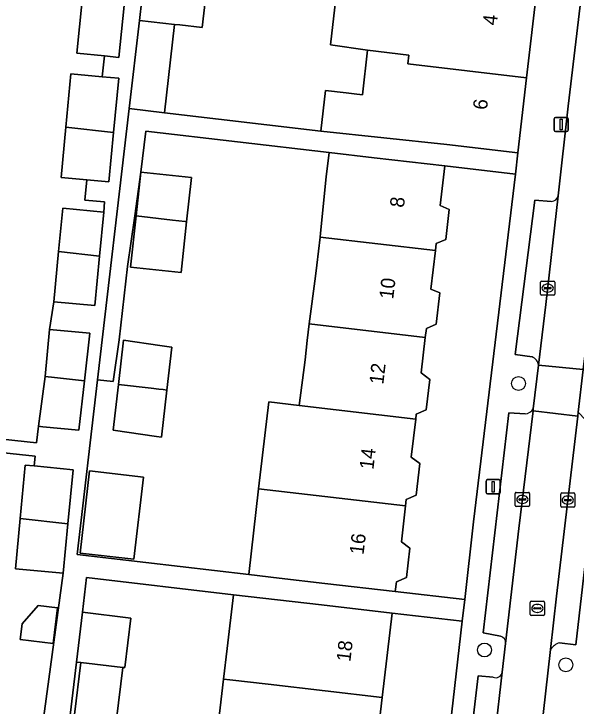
# Model space of a CAD drawing. Extents: x 161692 to 162379, y 380760 to 381678.
# Drawn here: x 162049.01 to 162088.63, y 381067.55 to 381116.36 of the extents above; entities that cross this region are included whole.
import ezdxf

# ---------------------------------------------------------------- set-up
doc = ezdxf.new("R2010")
doc.units = 0
for name, color, linetype in [('IMGEO_Boom', 7, 'Continuous'), ('IMGEO_Erf', 7, 'Continuous'), ('IMGEO_Kolk', 7, 'Continuous'), ('IMGEO_Lichtmast', 7, 'Continuous'), ('IMGEO_Pand', 7, 'Continuous'), ('IMGEO_Pand_nummerreeks', 7, 'Continuous'), ('IMGEO_Parkeervlak_open', 7, 'Continuous'), ('IMGEO_Rijbaan_lokaal_open', 7, 'Continuous'), ('IMGEO_Rioolput', 7, 'Continuous'), ('IMGEO_Voetpad_open', 7, 'Continuous')]:
    doc.layers.add(name, color=color, linetype=linetype)

msp = doc.modelspace()

# ---------------------------------------------------------------- linework, layer by layer
at = {"layer": 'IMGEO_Boom'}
for centre in [(162084.572, 381090.296), (162082.171, 381071.505), (162087.901, 381070.454)]:
    msp.add_circle(centre, 0.489, dxfattribs=at)
at = {"layer": 'IMGEO_Erf'}
for points in [[(162071.626, 381116.817), (162071.999, 381120.044), (162062.93, 381121.074), (162062.285, 381115.393), (162060.717, 381115.571), (162060.343, 381115.613), (162059.635, 381109.38), (162070.638, 381108.096), (162070.968, 381110.95), (162072.43, 381110.781), (162072.997, 381110.716), (162073.567, 381110.65), (162073.93, 381113.796), (162071.319, 381114.164)], [(162069.69, 381093.324), (162069.826, 381094.494), (162070.277, 381097.87), (162070.365, 381098.634), (162070.593, 381100.602), (162070.625, 381100.883), (162071.02, 381104.853), (162071.22, 381106.584), (162058.308, 381108.09), (162057.971, 381105.197), (162057.531, 381102.119), (162057.019, 381098.532), (162056.424, 381093.384), (162056.001, 381090.424), (162054.9, 381090.552), (162053.463, 381078.234), (162065.561, 381076.823), (162066.26, 381082.873), (162066.968, 381088.995), (162069.106, 381088.746), (162069.532, 381091.957)], [(162084.352, 381105.057), (162079.375, 381105.641), (162079.051, 381102.84), (162079.684, 381102.572), (162079.438, 381100.446), (162078.772, 381100.158), (162078.714, 381099.659), (162078.399, 381096.936), (162079.034, 381096.696), (162078.778, 381094.48), (162078.077, 381094.176), (162078.004, 381093.545), (162077.714, 381091.04), (162078.324, 381090.587), (162078.075, 381088.434), (162077.364, 381088.126), (162077.325, 381087.789), (162077.014, 381085.096), (162077.615, 381084.649), (162077.358, 381082.427), (162076.662, 381082.126), (162076.609, 381081.671), (162076.316, 381079.14), (162076.923, 381078.689), (162076.684, 381076.619), (162075.967, 381076.309), (162075.888, 381075.628), (162080.783, 381075.07), (162081.406, 381080.534)], [(162057.971, 381105.197), (162061.527, 381104.806), (162061.185, 381101.694), (162060.791, 381098.11), (162057.234, 381098.501), (162057.631, 381102.107)], [(162059.79, 381089.831), (162059.405, 381086.507), (162059.061, 381086.556), (162056.004, 381086.993), (162056.378, 381090.228), (162056.738, 381093.339), (162059.304, 381092.972), (162059.964, 381092.878), (162060.139, 381092.853)], [(162057.47, 381077.905), (162053.683, 381078.343), (162054.352, 381084.13), (162058.139, 381083.693)], [(162049.6, 381073.354), (162050.717, 381074.645), (162052.084, 381074.481), (162051.782, 381071.963), (162049.467, 381072.241)], [(162080.609, 381073.546), (162075.662, 381074.11), (162074.971, 381068.157), (162074.286, 381062.248), (162073.553, 381055.932), (162072.861, 381049.968), (162072.152, 381043.851), (162071.457, 381037.862), (162070.763, 381031.876), (162070.054, 381025.763), (162069.35, 381019.701), (162068.647, 381013.639), (162067.944, 381007.577), (162067.241, 381001.515), (162067.065, 381000), (162066.52, 380995.302), (162065.805, 380989.139), (162065.115, 380983.188), (162069.905, 380982.626), (162072.098, 381000), (162073.358, 381009.985)]]:
    msp.add_lwpolyline(points, close=True, dxfattribs=at)
for points in [[(162044.049, 381086.807), (162050.613, 381086.117), (162050.746, 381087.277), (162051.222, 381090.794), (162051.535, 381094.101), (162051.83, 381096.058), (162052.165, 381099.591), (162052.456, 381102.655), (162055.344, 381102.381), (162055.411, 381103.091), (162054.008, 381103.224), (162054.144, 381104.658), (162052.343, 381104.828), (162052.679, 381108.371), (162053.035, 381112.134), (162055.241, 381111.925), (162055.393, 381113.393), (162053.444, 381113.595), (162053.825, 381117.289)], [(162047.88, 381066.692), (162051.049, 381066.332), (162052.495, 381076.912), (162049.123, 381077.231), (162049.459, 381080.773), (162049.815, 381084.537), (162050.441, 381084.478), (162050.514, 381085.174), (162039.467, 381086.335)], [(162063.443, 381066.409), (162063.796, 381069.451), (162064.045, 381071.599), (162064.487, 381075.404), (162054.138, 381076.611), (162053.853, 381074.167), (162057.252, 381073.759), (162056.833, 381070.261), (162056.69, 381070.278), (162056.251, 381066.618)], [(162053.286, 381066.962), (162053.726, 381070.622), (162053.432, 381070.656), (162052.723, 381064.749)]]:
    msp.add_lwpolyline(points, dxfattribs=at)
at = {"layer": 'IMGEO_Kolk'}
for p, q in [((162086.123, 381096.592), (162086.123, 381097.444)), ((162086.198, 381097.518), (162087.05, 381097.518)), ((162086.611, 381097.298), (162086.636, 381097.298)), ((162087.124, 381097.444), (162087.124, 381096.592)), ((162086.382, 381097.012), (162086.382, 381097.024)), ((162086.82, 381096.975), (162086.422, 381096.975)), ((162086.425, 381097.061), (162086.823, 381097.061)), ((162086.866, 381097.024), (162086.866, 381097.012)), ((162087.05, 381096.518), (162086.198, 381096.518)), ((162086.634, 381096.738), (162086.609, 381096.738)), ((162084.415, 381082.619), (162085.267, 381082.619)), ((162084.34, 381081.693), (162084.34, 381082.545)), ((162084.599, 381082.113), (162084.599, 381082.125)), ((162084.642, 381082.162), (162085.04, 381082.162)), ((162084.828, 381082.399), (162084.853, 381082.399)), ((162085.083, 381082.125), (162085.083, 381082.113)), ((162085.341, 381082.545), (162085.341, 381081.693)), ((162087.542, 381081.648), (162087.542, 381082.5)), ((162087.617, 381082.574), (162088.469, 381082.574)), ((162087.844, 381082.117), (162088.242, 381082.117)), ((162088.03, 381082.354), (162088.055, 381082.354)), ((162088.543, 381082.5), (162088.543, 381081.648)), ((162085.037, 381082.076), (162084.639, 381082.076)), ((162084.851, 381081.839), (162084.826, 381081.839)), ((162087.801, 381082.068), (162087.801, 381082.08)), ((162088.239, 381082.031), (162087.841, 381082.031)), ((162088.053, 381081.794), (162088.028, 381081.794)), ((162088.285, 381082.08), (162088.285, 381082.068)), ((162085.267, 381081.619), (162084.415, 381081.619)), ((162088.469, 381081.574), (162087.617, 381081.574))]:
    msp.add_line(p, q, dxfattribs=at)
for points in [[(162086.123, 381096.592), (162086.123, 381097.444)], [(162086.198, 381097.518), (162087.05, 381097.518)], [(162087.124, 381097.444), (162087.124, 381096.592)], [(162087.05, 381096.518), (162086.198, 381096.518)], [(162084.415, 381082.619), (162085.267, 381082.619)], [(162084.34, 381081.693), (162084.34, 381082.545)], [(162085.341, 381082.545), (162085.341, 381081.693)], [(162087.542, 381081.648), (162087.542, 381082.5)], [(162087.617, 381082.574), (162088.469, 381082.574)], [(162088.543, 381082.5), (162088.543, 381081.648)], [(162085.267, 381081.619), (162084.415, 381081.619)], [(162088.469, 381081.574), (162087.617, 381081.574)]]:
    msp.add_lwpolyline(points, dxfattribs=at)
for centre, radius, start, end in [((162086.2, 381097.442), 0.0765, 91.552, 178.448), ((162086.2, 381097.442), 0.0765, 91.552, 178.448), ((162087.048, 381097.442), 0.0765, 1.552, 88.448), ((162087.048, 381097.442), 0.0765, 1.552, 88.448), ((162086.422, 381097.021), 0.0403, 85.8775, 175.7526), ((162086.419, 381097.011), 0.0366, 178.938, 274.7102), ((162086.823, 381097.018), 0.043, 264.8664, 352.4533), ((162086.827, 381097.023), 0.0386, 1.7309, 96.639), ((162086.2, 381096.594), 0.0765, 181.552, 268.448), ((162086.2, 381096.594), 0.0765, 181.552, 268.448), ((162087.048, 381096.594), 0.0765, 271.552, 358.448), ((162087.048, 381096.594), 0.0765, 271.552, 358.448), ((162084.417, 381082.543), 0.0765, 91.552, 178.448), ((162084.417, 381082.543), 0.0765, 91.552, 178.448), ((162085.265, 381082.543), 0.0765, 1.552, 88.448), ((162085.265, 381082.543), 0.0765, 1.552, 88.448), ((162084.639, 381082.122), 0.0403, 85.8775, 175.7526), ((162085.044, 381082.124), 0.0386, 1.7309, 96.639), ((162087.619, 381082.498), 0.0765, 91.552, 178.448), ((162087.619, 381082.498), 0.0765, 91.552, 178.448), ((162087.841, 381082.077), 0.0403, 85.8775, 175.7526), ((162088.246, 381082.079), 0.0386, 1.7309, 96.639), ((162088.467, 381082.498), 0.0765, 1.552, 88.448), ((162088.467, 381082.498), 0.0765, 1.552, 88.448), ((162084.417, 381081.695), 0.0765, 181.552, 268.448), ((162084.417, 381081.695), 0.0765, 181.552, 268.448), ((162084.636, 381082.112), 0.0366, 178.938, 274.7102), ((162085.04, 381082.119), 0.043, 264.8664, 352.4533), ((162085.265, 381081.695), 0.0765, 271.552, 358.448), ((162085.265, 381081.695), 0.0765, 271.552, 358.448), ((162087.619, 381081.65), 0.0765, 181.552, 268.448), ((162087.619, 381081.65), 0.0765, 181.552, 268.448), ((162087.838, 381082.067), 0.0366, 178.938, 274.7102), ((162088.242, 381082.074), 0.043, 264.8664, 352.4533), ((162088.467, 381081.65), 0.0765, 271.552, 358.448), ((162088.467, 381081.65), 0.0765, 271.552, 358.448)]:
    msp.add_arc(centre, radius, start, end, dxfattribs=at)
for centre, major_axis, ratio, start_param, end_param in [((162086.61, 381097.018), (-0.387, 0.002), 0.722429, 4.712389, 7.853982), ((162086.635, 381097.018), (-0.39, 0.002), 0.717154, 1.570796, 4.712389), ((162084.827, 381082.119), (-0.387, 0.002), 0.722429, 4.712389, 7.853982), ((162084.852, 381082.119), (-0.39, 0.002), 0.717154, 1.570796, 4.712389), ((162088.029, 381082.074), (-0.387, 0.002), 0.722429, 4.712389, 7.853982), ((162088.054, 381082.074), (-0.39, 0.002), 0.717154, 1.570796, 4.712389)]:
    msp.add_ellipse(centre, major_axis=major_axis, ratio=ratio, start_param=start_param, end_param=end_param, dxfattribs=at)
at = {"layer": 'IMGEO_Lichtmast'}
for p, q in [((162087.183, 381109.058), (162087.973, 381109.058)), ((162087.973, 381109.058), (162087.183, 381109.058)), ((162087.083, 381108.158), (162087.083, 381108.958)), ((162087.083, 381108.958), (162087.083, 381108.158)), ((162088.073, 381108.958), (162088.073, 381108.158)), ((162088.073, 381108.158), (162088.073, 381108.958)), ((162087.973, 381108.058), (162087.183, 381108.058)), ((162087.183, 381108.058), (162087.973, 381108.058)), ((162082.282, 381082.616), (162082.282, 381083.416)), ((162082.282, 381083.416), (162082.282, 381082.616)), ((162082.382, 381083.516), (162083.172, 381083.516)), ((162083.172, 381083.516), (162082.382, 381083.516)), ((162083.272, 381083.416), (162083.272, 381082.616)), ((162083.272, 381082.616), (162083.272, 381083.416)), ((162083.172, 381082.516), (162082.382, 381082.516)), ((162082.382, 381082.516), (162083.172, 381082.516))]:
    msp.add_line(p, q, dxfattribs=at)
for points in [[(162087.503, 381108.933), (162087.653, 381108.933), (162087.653, 381108.183), (162087.503, 381108.183), (162087.503, 381108.933)], [(162082.702, 381083.391), (162082.852, 381083.391), (162082.852, 381082.641), (162082.702, 381082.641), (162082.702, 381083.391)]]:
    msp.add_lwpolyline(points, dxfattribs=at)
for centre, start, end in [((162087.183, 381108.958), 90, 180), ((162087.183, 381108.958), 90, 180), ((162087.973, 381108.958), 0, 90), ((162087.973, 381108.958), 360, 90), ((162087.183, 381108.158), 180, 270), ((162087.183, 381108.158), 180, 270), ((162087.973, 381108.158), 270, 0), ((162087.973, 381108.158), 270, 0), ((162082.382, 381083.416), 90, 180), ((162082.382, 381083.416), 90, 180), ((162083.172, 381083.416), 0, 90), ((162083.172, 381083.416), 360, 90), ((162082.382, 381082.616), 180, 270), ((162082.382, 381082.616), 180, 270), ((162083.172, 381082.616), 270, 0), ((162083.172, 381082.616), 270, 0)]:
    msp.add_arc(centre, 0.1, start, end, dxfattribs=at)
at = {"layer": 'IMGEO_Pand'}
for points in [[(162062.93, 381121.074), (162062.958, 381121.321), (162061.587, 381121.477), (162058.529, 381121.824), (162058.518, 381121.729), (162057.856, 381115.896), (162060.343, 381115.613), (162060.717, 381115.571), (162062.285, 381115.393)], [(162085.911, 381118.471), (162080.945, 381119.046), (162077.026, 381119.479), (162071.999, 381120.044), (162071.626, 381116.817), (162071.319, 381114.164), (162073.93, 381113.796), (162076.851, 381113.452), (162076.78, 381112.842), (162085.144, 381111.839)], [(162056.781, 381116.953), (162053.825, 381117.289), (162053.444, 381113.595), (162055.393, 381113.393), (162056.403, 381113.289)], [(162060.343, 381115.613), (162057.856, 381115.896), (162057.13, 381109.672), (162059.635, 381109.38)], [(162085.144, 381111.839), (162076.78, 381112.842), (162076.851, 381113.452), (162073.93, 381113.796), (162073.567, 381110.65), (162072.997, 381110.716), (162072.43, 381110.781), (162070.968, 381110.95), (162070.638, 381108.096), (162079.519, 381107.142), (162084.533, 381106.562)], [(162056.406, 381111.815), (162055.241, 381111.925), (162053.035, 381112.134), (162052.679, 381108.371), (162056.044, 381107.989)], [(162056.044, 381107.989), (162052.679, 381108.371), (162052.343, 381104.828), (162054.144, 381104.658), (162055.715, 381104.509)], [(162070.593, 381100.602), (162078.714, 381099.659), (162078.772, 381100.158), (162079.438, 381100.446), (162079.684, 381102.572), (162079.051, 381102.84), (162079.375, 381105.641), (162074.409, 381106.215), (162071.22, 381106.584), (162071.02, 381104.853), (162070.625, 381100.883)], [(162057.971, 381105.197), (162057.631, 381102.107), (162060.189, 381101.81), (162061.084, 381101.706), (162061.185, 381101.694), (162061.527, 381104.806)], [(162055.344, 381102.381), (162052.456, 381102.655), (162052.165, 381099.591), (162055.049, 381099.264)], [(162061.185, 381101.694), (162061.084, 381101.706), (162060.189, 381101.81), (162057.631, 381102.107), (162057.234, 381098.501), (162060.791, 381098.11)], [(162078.714, 381099.659), (162070.593, 381100.602), (162070.365, 381098.634), (162070.277, 381097.87), (162069.826, 381094.494), (162078.004, 381093.545), (162078.077, 381094.176), (162078.778, 381094.48), (162079.034, 381096.696), (162078.399, 381096.936)], [(162055.049, 381099.264), (162052.165, 381099.591), (162051.83, 381096.058), (162054.72, 381095.785)], [(162078.004, 381093.545), (162069.826, 381094.494), (162069.69, 381093.324), (162069.532, 381091.957), (162069.106, 381088.746), (162077.325, 381087.789), (162077.364, 381088.126), (162078.075, 381088.434), (162078.324, 381090.587), (162077.714, 381091.04)], [(162051.535, 381094.101), (162051.222, 381090.794), (162051.87, 381090.72), (162053.981, 381090.48), (162054.369, 381093.833)], [(162056.378, 381090.228), (162058.685, 381089.96), (162059.224, 381089.897), (162059.533, 381089.861), (162059.79, 381089.831), (162060.139, 381092.853), (162059.964, 381092.878), (162059.304, 381092.972), (162056.738, 381093.339)], [(162053.981, 381090.48), (162051.87, 381090.72), (162051.222, 381090.794), (162050.746, 381087.277), (162050.887, 381087.263), (162051.057, 381087.247), (162053.58, 381087.008)], [(162059.79, 381089.831), (162059.533, 381089.861), (162059.224, 381089.897), (162058.685, 381089.96), (162056.378, 381090.228), (162056.004, 381086.993), (162059.061, 381086.556), (162059.405, 381086.507)], [(162077.325, 381087.789), (162069.106, 381088.746), (162066.968, 381088.995), (162066.26, 381082.873), (162076.609, 381081.671), (162076.662, 381082.126), (162077.358, 381082.427), (162077.615, 381084.649), (162077.014, 381085.096)], [(162053.186, 381084.218), (162050.441, 381084.478), (162049.815, 381084.537), (162049.459, 381080.773), (162052.824, 381080.391)], [(162053.683, 381078.343), (162057.47, 381077.905), (162058.139, 381083.693), (162054.352, 381084.13)], [(162076.609, 381081.671), (162066.26, 381082.873), (162065.561, 381076.823), (162067.703, 381076.575), (162070.922, 381076.203), (162075.888, 381075.628), (162075.967, 381076.309), (162076.684, 381076.619), (162076.923, 381078.689), (162076.316, 381079.14)], [(162052.824, 381080.391), (162049.459, 381080.773), (162049.123, 381077.231), (162052.495, 381076.912)], [(162075.662, 381074.11), (162070.696, 381074.685), (162064.487, 381075.404), (162064.045, 381071.599), (162063.796, 381069.451), (162064.23, 381069.403), (162066.938, 381069.089), (162074.971, 381068.157)], [(162049.467, 381072.241), (162051.782, 381071.963), (162052.084, 381074.481), (162050.717, 381074.645), (162049.6, 381073.354)], [(162057.252, 381073.759), (162053.853, 381074.167), (162053.432, 381070.656), (162053.726, 381070.622), (162056.69, 381070.278), (162056.833, 381070.261)], [(162056.69, 381070.278), (162053.726, 381070.622), (162053.286, 381066.962), (162056.251, 381066.618)], [(162074.971, 381068.157), (162066.938, 381069.089), (162064.23, 381069.403), (162063.796, 381069.451), (162063.443, 381066.409), (162063.878, 381066.358), (162066.588, 381066.044), (162066.258, 381063.179), (162074.286, 381062.248)]]:
    msp.add_lwpolyline(points, close=True, dxfattribs=at)
at = {"layer": 'IMGEO_Parkeervlak_open'}
for points in [[(162086.882, 381103.136), (162085.714, 381103.221), (162084.329, 381092.338), (162085.522, 381092.177)], [(162085.982, 381091.591), (162086.495, 381095.852), (162087.354, 381103.53)], [(162083.663, 381071.972), (162084.595, 381080.059), (162085.596, 381088.378), (162085.612, 381088.513)], [(162085.041, 381088.152), (162083.886, 381088.224), (162082.072, 381072.719), (162083.291, 381072.469)], [(162087.456, 381072.013), (162088.612, 381071.877), (162090.425, 381087.623), (162089.282, 381087.721), (162088.771, 381088.276), (162088.739, 381088.001), (162087.247, 381075.305), (162086.824, 381071.549)], [(162080.81, 381047.325), (162081.438, 381052.634), (162083.429, 381069.944)], [(162082.78, 381069.599), (162081.727, 381069.672), (162079.172, 381047.869), (162080.417, 381047.758)]]:
    msp.add_lwpolyline(points, dxfattribs=at)
for centre, radius, start, end in [((162086.888, 381103.609), 0.473, 269.3018, 350.4048), ((162085.235, 381091.478), 0.755, 8.5838, 67.6788), ((162084.983, 381088.876), 0.726, 274.5726, 330.0315), ((162083.211, 381072.022), 0.455, 353.741, 79.888), ((162087.907, 381070.737), 1.354, 109.4513, 143.1192), ((162082.982, 381070.002), 0.451, 243.3378, 352.6513)]:
    msp.add_arc(centre, radius, start, end, dxfattribs=at)
at = {"layer": 'IMGEO_Rijbaan_lokaal_open'}
msp.add_lwpolyline([(162091.718, 381141.095), (162091.675, 381140.712), (162090.897, 381133.818), (162089.66, 381123.283), (162089.144, 381118.949), (162088.062, 381109.853), (162087.354, 381103.53), (162086.495, 381095.852), (162085.982, 381091.591), (162089.124, 381091.282), (162089.351, 381093.214), (162091.375, 381110.553), (162091.779, 381113.963), (162092.199, 381117.505), (162092.711, 381121.831), (162092.825, 381122.794), (162092.948, 381123.832), (162094.991, 381140.718)], dxfattribs=at)
for points in [[(162088.771, 381088.276), (162089.124, 381091.282), (162085.982, 381091.591), (162085.612, 381088.513), (162085.596, 381088.378), (162088.739, 381088.001)], [(162081.92, 381028.524), (162085.16, 381056.755), (162086.824, 381071.549), (162087.247, 381075.305), (162088.739, 381088.001), (162085.596, 381088.378), (162084.595, 381080.059), (162083.663, 381071.972), (162083.429, 381069.944), (162081.438, 381052.634), (162080.81, 381047.325), (162080.597, 381045.518), (162079.774, 381038.563), (162078.639, 381028.879)]]:
    msp.add_lwpolyline(points, close=True, dxfattribs=at)
at = {"layer": 'IMGEO_Rioolput'}
for p, q in [((162085.398, 381074.012), (162085.398, 381074.864)), ((162085.473, 381074.938), (162086.325, 381074.938)), ((162086.399, 381074.864), (162086.399, 381074.012)), ((162085.657, 381074.432), (162085.657, 381074.444)), ((162086.095, 381074.395), (162085.697, 381074.395)), ((162085.7, 381074.481), (162086.098, 381074.481)), ((162085.886, 381074.718), (162085.911, 381074.718)), ((162086.141, 381074.444), (162086.141, 381074.432)), ((162086.325, 381073.938), (162085.473, 381073.938)), ((162085.909, 381074.158), (162085.884, 381074.158))]:
    msp.add_line(p, q, dxfattribs=at)
for points in [[(162085.398, 381074.012), (162085.398, 381074.864)], [(162085.473, 381074.938), (162086.325, 381074.938)], [(162086.399, 381074.864), (162086.399, 381074.012)], [(162086.325, 381073.938), (162085.473, 381073.938)]]:
    msp.add_lwpolyline(points, dxfattribs=at)
for centre, radius, start, end in [((162085.475, 381074.862), 0.0765, 91.552, 178.448), ((162085.475, 381074.862), 0.0765, 91.552, 178.448), ((162086.323, 381074.862), 0.0765, 1.552, 88.448), ((162086.323, 381074.862), 0.0765, 1.552, 88.448), ((162085.697, 381074.441), 0.0403, 85.8775, 175.7526), ((162085.694, 381074.431), 0.0366, 178.938, 274.7102), ((162086.098, 381074.438), 0.043, 264.8664, 352.4533), ((162086.102, 381074.443), 0.0386, 1.7309, 96.639), ((162085.475, 381074.014), 0.0765, 181.552, 268.448), ((162085.475, 381074.014), 0.0765, 181.552, 268.448), ((162086.323, 381074.014), 0.0765, 271.552, 358.448), ((162086.323, 381074.014), 0.0765, 271.552, 358.448)]:
    msp.add_arc(centre, radius, start, end, dxfattribs=at)
for centre, major_axis, ratio, start_param, end_param in [((162085.885, 381074.438), (-0.387, 0.002), 0.722429, 4.712389, 7.853982), ((162085.91, 381074.438), (-0.39, 0.002), 0.717154, 1.570796, 4.712389)]:
    msp.add_ellipse(centre, major_axis=major_axis, ratio=ratio, start_param=start_param, end_param=end_param, dxfattribs=at)
at = {"layer": 'IMGEO_Voetpad_open'}
for points in [[(162091.779, 381143.228), (162088.76, 381143.274), (162087.113, 381128.778), (162086.463, 381123.177), (162086.034, 381119.469), (162085.911, 381118.471), (162085.144, 381111.839), (162084.533, 381106.562), (162084.352, 381105.057), (162081.406, 381080.534), (162080.783, 381075.07), (162080.609, 381073.546), (162073.358, 381009.985), (162072.098, 381000), (162069.905, 380982.626), (162069.864, 380982.299), (162069.64, 380980.521), (162068.692, 380973.013), (162065.061, 380951.346)], [(162087.354, 381103.53), (162088.062, 381109.853), (162089.144, 381118.949), (162088.648, 381119.009), (162089.161, 381123.322), (162089.66, 381123.283)], [(162092.825, 381122.794), (162092.711, 381121.831), (162093.207, 381121.77), (162092.695, 381117.444), (162092.199, 381117.505), (162091.779, 381113.963), (162092.255, 381113.359), (162093.423, 381113.312), (162090.97, 381091.636), (162089.687, 381091.746), (162089.124, 381091.282), (162088.771, 381088.276), (162089.282, 381087.721), (162090.425, 381087.623), (162088.612, 381071.877), (162087.456, 381072.013)], [(162052.723, 381064.749), (162053.432, 381070.656), (162053.853, 381074.167), (162054.138, 381076.611), (162064.487, 381075.404), (162070.696, 381074.685), (162075.662, 381074.11), (162080.609, 381073.546), (162080.783, 381075.07), (162075.888, 381075.628), (162070.922, 381076.203), (162067.703, 381076.575), (162065.561, 381076.823), (162053.463, 381078.234), (162054.9, 381090.552), (162057.13, 381109.672), (162057.856, 381115.896), (162058.518, 381121.729)], [(162056.781, 381116.953), (162056.403, 381113.289), (162055.393, 381113.393), (162055.241, 381111.925), (162056.406, 381111.815), (162056.044, 381107.989), (162055.715, 381104.509), (162054.144, 381104.658), (162054.008, 381103.224), (162055.411, 381103.091), (162055.344, 381102.381), (162055.049, 381099.264), (162054.72, 381095.785), (162051.83, 381096.058), (162051.535, 381094.101), (162054.369, 381093.833), (162053.981, 381090.48), (162053.58, 381087.008), (162051.057, 381087.247), (162050.887, 381087.263), (162050.746, 381087.277), (162050.613, 381086.117), (162044.049, 381086.807)], [(162085.522, 381092.177), (162084.329, 381092.338), (162085.714, 381103.221), (162086.882, 381103.136)], [(162085.612, 381088.513), (162085.982, 381091.591)], [(162083.291, 381072.469), (162082.072, 381072.719), (162083.886, 381088.224), (162085.041, 381088.152)], [(162039.467, 381086.335), (162050.514, 381085.174), (162050.441, 381084.478), (162053.186, 381084.218), (162052.824, 381080.391), (162052.495, 381076.912), (162051.049, 381066.332), (162050.651, 381062.831), (162050.369, 381060.348), (162050.035, 381057.4), (162050.079, 381057.396), (162049.749, 381053.975), (162049.543, 381051.839), (162049.406, 381051.855), (162049.046, 381048.684), (162049.418, 381048.642), (162049.011, 381045.054)], [(162083.429, 381069.944), (162083.663, 381071.972)], [(162086.824, 381071.549), (162085.16, 381056.755), (162081.92, 381028.524), (162081.562, 381025.405), (162081.535, 381025.173), (162081.992, 381024.724), (162083.186, 381024.576), (162080.413, 381000), (162080.067, 380997.004), (162078.879, 380997.149)], [(162080.417, 381047.758), (162079.172, 381047.869), (162081.727, 381069.672), (162082.78, 381069.599)]]:
    msp.add_lwpolyline(points, dxfattribs=at)
msp.add_lwpolyline([(162084.533, 381106.562), (162079.519, 381107.142), (162070.638, 381108.096), (162059.635, 381109.38), (162057.13, 381109.672), (162054.9, 381090.552), (162056.001, 381090.424), (162056.424, 381093.384), (162057.019, 381098.532), (162057.531, 381102.119), (162057.971, 381105.197), (162058.308, 381108.09), (162071.22, 381106.584), (162074.409, 381106.215), (162079.375, 381105.641), (162084.352, 381105.057)], close=True, dxfattribs=at)
for centre, radius, start, end in [((162086.888, 381103.609), 0.473, 269.3018, 350.4048), ((162085.235, 381091.478), 0.755, 8.5838, 67.6788), ((162084.983, 381088.876), 0.726, 274.5726, 330.0315), ((162083.211, 381072.022), 0.455, 353.741, 79.888), ((162087.907, 381070.737), 1.354, 109.4513, 143.1192), ((162082.982, 381070.002), 0.451, 243.3378, 352.6513)]:
    msp.add_arc(centre, radius, start, end, dxfattribs=at)

# ---------------------------------------------------------------- texts
at = {"layer": 'IMGEO_Pand_nummerreeks'}
for s, rotation, p in [('4', 83.3997, (162083.031, 381115.509)), ('6', 83.3997, (162082.342, 381109.555)), ('8', 83.3711, (162076.491, 381102.66)), ('10', 83.3711, (162075.74, 381096.202)), ('12', 83.3711, (162075.042, 381090.193)), ('14', 83.3711, (162074.345, 381084.194)), ('16', 83.3729, (162073.649, 381078.19)), ('18', 83.3825, (162072.723, 381070.642))]:
    msp.add_text(s, height=1, rotation=rotation, dxfattribs=at).set_placement(p)

doc.saveas('drawing.dxf')
